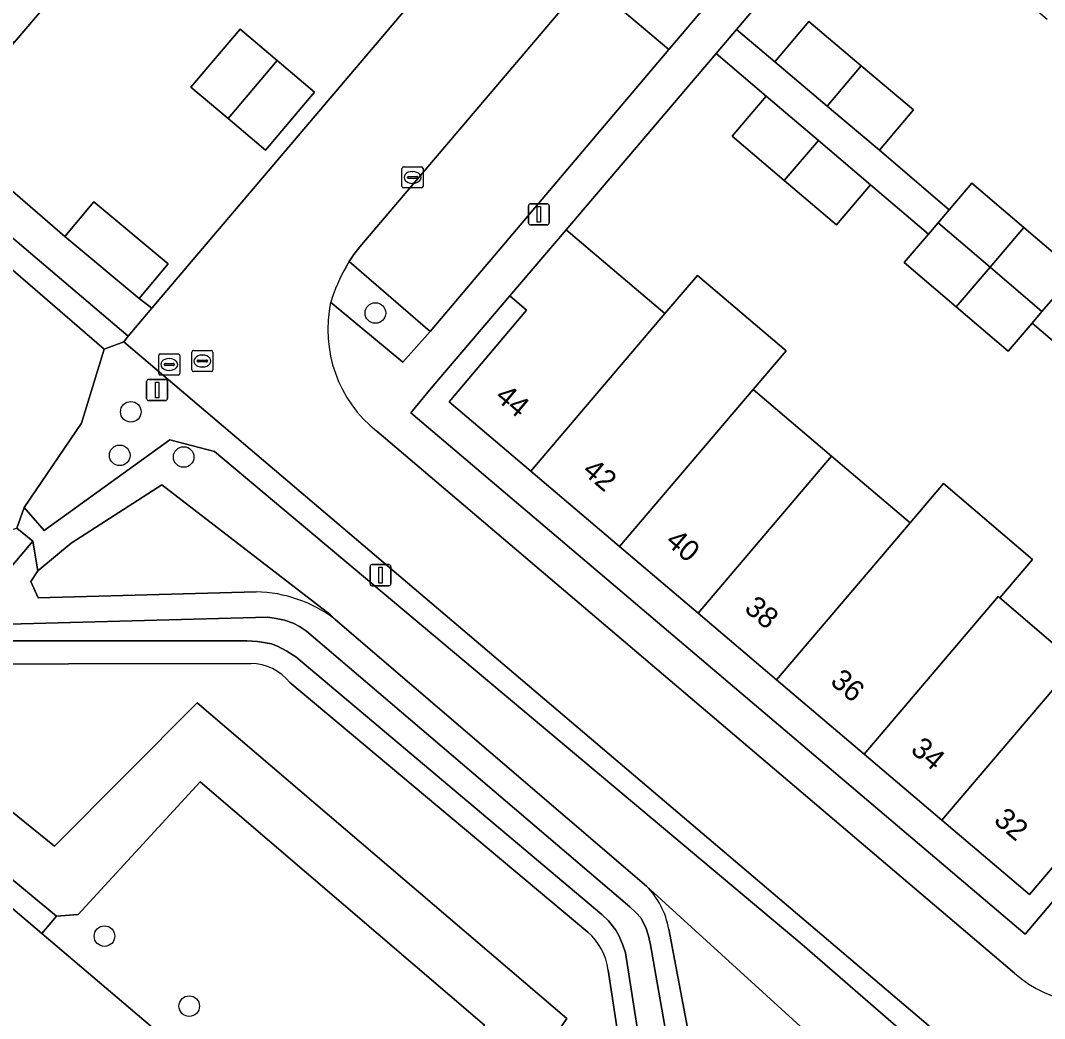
# Model space of a CAD drawing. Extents: x 156412 to 157779, y 382335 to 383768.
# Drawn here: x 157207.52 to 157256.13, y 382880.88 to 382928.26 of the extents above; entities that cross this region are included whole.
import ezdxf

# ---------------------------------------------------------------- set-up
doc = ezdxf.new("R2010")
doc.units = 0
for name, color, linetype in [('IMGEO_Berm_groen', 7, 'Continuous'), ('IMGEO_Boom', 7, 'Continuous'), ('IMGEO_Erf', 7, 'Continuous'), ('IMGEO_Groenvoorziening', 7, 'Continuous'), ('IMGEO_Kolk', 7, 'Continuous'), ('IMGEO_Lichtmast', 7, 'Continuous'), ('IMGEO_Muur', 7, 'Continuous'), ('IMGEO_Oever', 7, 'Continuous'), ('IMGEO_Pand', 7, 'Continuous'), ('IMGEO_Pand_nummerreeks', 7, 'Continuous'), ('IMGEO_Parkeervlak_open', 7, 'Continuous'), ('IMGEO_Rijbaan_lokaal_open', 7, 'Continuous'), ('IMGEO_Rioolput', 7, 'Continuous'), ('IMGEO_Voetpad_open', 7, 'Continuous'), ('IMGEO_Waterloop', 7, 'Continuous')]:
    doc.layers.add(name, color=color, linetype=linetype)

msp = doc.modelspace()

# ---------------------------------------------------------------- linework, layer by layer
at = {"layer": 'IMGEO_Berm_groen'}
for points in [[(157174.802, 382924.068), (157179.309, 382929.095), (157184.574, 382933.722), (157186.859, 382933.378), (157189.983, 382931.438), (157194.17, 382928.209), (157194.537, 382927.303), (157211.493, 382912.661), (157212.434, 382913.008), (157212.634, 382913.276), (157193.439, 382929.593)], [(157222.247, 382914.886), (157225.678, 382912.04), (157226.975, 382913.499), (157223.124, 382916.811)], [(157223.124, 382916.811), (157222.98, 382916.567)]]:
    msp.add_lwpolyline(points, dxfattribs=at)
for points in [[(157236.114, 382932.189), (157234.39, 382930.183), (157238.301, 382926.875), (157240.012, 382928.884)], [(157187.578, 382903.665), (157179.64, 382910.701), (157177.304, 382912.907), (157176.247, 382914.626), (157175.718, 382916.649), (157174.622, 382918.727), (157172.176, 382915.841), (157172.261, 382915.768), (157208.543, 382884.923), (157209.238, 382885.74)]]:
    msp.add_lwpolyline(points, close=True, dxfattribs=at)
msp.add_arc((157230.376, 382912.342), 8.517, 150.2604, 162.6204, dxfattribs=at)
at = {"layer": 'IMGEO_Boom'}
for centre in [(157224.371, 382914.371), (157212.762, 382909.682), (157212.235, 382907.614), (157215.271, 382907.535), (157211.512, 382884.793), (157215.534, 382881.469)]:
    msp.add_circle(centre, 0.489, dxfattribs=at)
at = {"layer": 'IMGEO_Erf'}
for points in [[(157234.234, 382957.604), (157229.802, 382952.4), (157225.392, 382947.223), (157224.714, 382947.798), (157221.216, 382943.682), (157223.932, 382941.366), (157220.429, 382937.256), (157217.718, 382939.566), (157214.219, 382935.45), (157210.721, 382931.334), (157207.223, 382927.218), (157203.723, 382923.1), (157209.628, 382918.001), (157210.999, 382919.647), (157214.533, 382916.704), (157213.162, 382915.057), (157213.752, 382914.595), (157251.17, 382958.677)], [(157256.251, 382928.309), (157252.087, 382931.843), (157247.923, 382935.378), (157241.51, 382927.836), (157243.328, 382926.291), (157244.945, 382928.206), (157247.428, 382926.109), (157249.911, 382924.012), (157248.293, 382922.097), (157251.608, 382919.267), (157252.685, 382920.528), (157255.15, 382918.424), (157257.614, 382916.32)], [(157258.426, 382911.439), (157255.544, 382913.896), (157254.399, 382912.555), (157251.935, 382914.659), (157249.471, 382916.763), (157250.621, 382918.111), (157247.873, 382920.455), (157246.251, 382918.55), (157243.777, 382920.657), (157241.302, 382922.763), (157242.924, 382924.669), (157240.538, 382926.692), (157233.421, 382918.323), (157238.101, 382914.34), (157239.652, 382916.156), (157243.868, 382912.573), (157242.303, 382910.741), (157246.026, 382907.577), (157249.749, 382904.412), (157251.338, 382906.283), (157255.552, 382902.664), (157254.001, 382900.845), (157257.537, 382897.831)]]:
    msp.add_lwpolyline(points, dxfattribs=at)
for points in [[(157219.712, 382926.352), (157221.476, 382924.851), (157219.151, 382922.101), (157217.383, 382923.597), (157215.615, 382925.093), (157217.948, 382927.852)], [(157239.686, 382900.119), (157235.962, 382903.282), (157231.745, 382906.863), (157227.87, 382910.153), (157231.546, 382914.512), (157230.752, 382915.179), (157227.019, 382910.804), (157226.053, 382909.632), (157255.207, 382884.887), (157259.896, 382890.421), (157259.107, 382891.111), (157255.416, 382886.761), (157251.259, 382890.291), (157247.565, 382893.428), (157243.411, 382896.956)]]:
    msp.add_lwpolyline(points, close=True, dxfattribs=at)
at = {"layer": 'IMGEO_Groenvoorziening'}
for points in [[(157176.894, 382921.927), (157183.946, 382928.805), (157206.277, 382909.153), (157206.212, 382908.04), (157205.724, 382906.227), (157205.421, 382905), (157205.811, 382903.754), (157207.354, 382904.154), (157207.696, 382905.146), (157210.414, 382909.135), (157211.493, 382912.661), (157194.537, 382927.303)], [(157177.315, 382917.793), (157176.677, 382918.87), (157176.05, 382918.302), (157175.071, 382919.257), (157174.622, 382918.727), (157175.718, 382916.649), (157176.247, 382914.626), (157177.304, 382912.907), (157179.64, 382910.701), (157187.578, 382903.665), (157209.238, 382885.74), (157210.26, 382885.811), (157216.052, 382892.117), (157229.549, 382880.567), (157224.166, 382873.128), (157237.73, 382861.553)], [(157215.914, 382895.862), (157209.139, 382889.061), (157196.447, 382899.313), (157189.277, 382905.615), (157184.04, 382909.888), (157181.169, 382912.553)], [(157240.026, 382861.629), (157253.26, 382876.888), (157244.622, 382884.392), (157216.739, 382907.805), (157214.608, 382908.352), (157208.644, 382904.048), (157207.696, 382905.146), (157207.354, 382904.154), (157208.111, 382903.534), (157208.354, 382902.127), (157209.923, 382903.447), (157214.23, 382906.214), (157222.234, 382900.051), (157222.467, 382899.825), (157237.241, 382887.165), (157249.168, 382876.301), (157241.032, 382865.466), (157241.504, 382865.046), (157240.544, 382863.963), (157239.133, 382864.615), (157237.519, 382865.85), (157228.723, 382874.018), (157233.455, 382880.875), (157215.914, 382895.862)], [(157214.23, 382906.214), (157209.923, 382903.447), (157208.354, 382902.127), (157208.02, 382901.629), (157208.371, 382900.852), (157218.71, 382901.138)], [(157222.467, 382899.825), (157222.234, 382900.051), (157214.23, 382906.214)], [(157196.447, 382899.313), (157209.139, 382889.061), (157215.914, 382895.862), (157233.455, 382880.875), (157228.723, 382874.018), (157237.519, 382865.85), (157239.133, 382864.615)], [(157218.461, 382897.737), (157201.131, 382897.699)], [(157234.451, 382884.983), (157220.311, 382896.828)], [(157238.294, 382885.126), (157241.185, 382869.899), (157241.359, 382867.904), (157241.344, 382866.371), (157241.032, 382865.466), (157249.168, 382876.301), (157237.241, 382887.165)], [(157237.928, 382866.675), (157235.417, 382883.182)]]:
    msp.add_lwpolyline(points, dxfattribs=at)
for points in [[(157212.434, 382913.008), (157211.493, 382912.661), (157210.414, 382909.135), (157207.696, 382905.146), (157208.644, 382904.048), (157214.608, 382908.352), (157216.739, 382907.805), (157244.622, 382884.392), (157253.26, 382876.888), (157253.972, 382877.709)], [(157216.052, 382892.117), (157210.26, 382885.811), (157209.238, 382885.74), (157208.543, 382884.923), (157223.592, 382872.129), (157224.166, 382873.128), (157229.549, 382880.567)]]:
    msp.add_lwpolyline(points, close=True, dxfattribs=at)
for centre, radius, start, end in [((157218.557, 382894.669), 6.471, 52.8259, 88.647), ((157218.426, 382895.329), 2.408, 38.4915, 89.174), ((157234.496, 382884.456), 3.857, 10.0058, 44.6205), ((157232.525, 382882.791), 2.918, 7.7093, 48.7061)]:
    msp.add_arc(centre, radius, start, end, dxfattribs=at)
at = {"layer": 'IMGEO_Kolk'}
for p, q in [((157225.708, 382921.306), (157226.56, 382921.306)), ((157225.633, 382920.38), (157225.633, 382921.232)), ((157225.892, 382920.8), (157225.892, 382920.812)), ((157225.935, 382920.849), (157226.333, 382920.849)), ((157226.121, 382921.086), (157226.146, 382921.086)), ((157226.376, 382920.812), (157226.376, 382920.8)), ((157226.634, 382921.232), (157226.634, 382920.38)), ((157226.56, 382920.306), (157225.708, 382920.306)), ((157226.33, 382920.763), (157225.932, 382920.763)), ((157226.144, 382920.526), (157226.119, 382920.526))]:
    msp.add_line(p, q, dxfattribs=at)
for points in [[(157225.708, 382921.306), (157226.56, 382921.306)], [(157225.633, 382920.38), (157225.633, 382921.232)], [(157226.634, 382921.232), (157226.634, 382920.38)], [(157226.56, 382920.306), (157225.708, 382920.306)]]:
    msp.add_lwpolyline(points, dxfattribs=at)
for centre, radius, start, end in [((157225.71, 382921.23), 0.0765, 91.552, 178.448), ((157225.71, 382921.23), 0.0765, 91.552, 178.448), ((157226.558, 382921.23), 0.0765, 1.552, 88.448), ((157226.558, 382921.23), 0.0765, 1.552, 88.448), ((157225.932, 382920.809), 0.0403, 85.8775, 175.7526), ((157225.929, 382920.799), 0.0366, 178.938, 274.7102), ((157226.333, 382920.806), 0.043, 264.8664, 352.4533), ((157226.337, 382920.811), 0.0386, 1.7309, 96.639), ((157225.71, 382920.382), 0.0765, 181.552, 268.448), ((157225.71, 382920.382), 0.0765, 181.552, 268.448), ((157226.558, 382920.382), 0.0765, 271.552, 358.448), ((157226.558, 382920.382), 0.0765, 271.552, 358.448)]:
    msp.add_arc(centre, radius, start, end, dxfattribs=at)
for centre, major_axis, ratio, start_param, end_param in [((157226.12, 382920.806), (-0.387, 0.002), 0.722429, 4.712389, 7.853982), ((157226.145, 382920.806), (-0.39, 0.002), 0.717154, 1.570796, 4.712389)]:
    msp.add_ellipse(centre, major_axis=major_axis, ratio=ratio, start_param=start_param, end_param=end_param, dxfattribs=at)
at = {"layer": 'IMGEO_Lichtmast'}
for p, q in [((157231.632, 382918.655), (157231.632, 382919.455)), ((157231.632, 382919.455), (157231.632, 382918.655)), ((157231.732, 382919.555), (157232.522, 382919.555)), ((157232.522, 382919.555), (157231.732, 382919.555)), ((157232.622, 382919.455), (157232.622, 382918.655)), ((157232.622, 382918.655), (157232.622, 382919.455)), ((157232.522, 382918.555), (157231.732, 382918.555)), ((157231.732, 382918.555), (157232.522, 382918.555)), ((157213.514, 382910.318), (157213.514, 382911.118)), ((157213.514, 382911.118), (157213.514, 382910.318)), ((157213.614, 382911.218), (157214.404, 382911.218)), ((157214.404, 382911.218), (157213.614, 382911.218)), ((157214.504, 382911.118), (157214.504, 382910.318)), ((157214.504, 382910.318), (157214.504, 382911.118)), ((157214.404, 382910.218), (157213.614, 382910.218)), ((157213.614, 382910.218), (157214.404, 382910.218)), ((157224.115, 382901.528), (157224.115, 382902.328)), ((157224.115, 382902.328), (157224.115, 382901.528)), ((157224.215, 382902.428), (157225.005, 382902.428)), ((157225.005, 382902.428), (157224.215, 382902.428)), ((157225.105, 382902.328), (157225.105, 382901.528)), ((157225.105, 382901.528), (157225.105, 382902.328)), ((157225.005, 382901.428), (157224.215, 382901.428)), ((157224.215, 382901.428), (157225.005, 382901.428))]:
    msp.add_line(p, q, dxfattribs=at)
for points in [[(157232.052, 382919.43), (157232.202, 382919.43), (157232.202, 382918.68), (157232.052, 382918.68), (157232.052, 382919.43)], [(157213.934, 382911.093), (157214.084, 382911.093), (157214.084, 382910.343), (157213.934, 382910.343), (157213.934, 382911.093)], [(157224.535, 382902.303), (157224.685, 382902.303), (157224.685, 382901.553), (157224.535, 382901.553), (157224.535, 382902.303)]]:
    msp.add_lwpolyline(points, dxfattribs=at)
for centre, start, end in [((157231.732, 382919.455), 90, 180), ((157231.732, 382919.455), 90, 180), ((157232.522, 382919.455), 0, 90), ((157232.522, 382919.455), 360, 90), ((157231.732, 382918.655), 180, 270), ((157231.732, 382918.655), 180, 270), ((157232.522, 382918.655), 270, 0), ((157232.522, 382918.655), 270, 0), ((157213.614, 382911.118), 90, 180), ((157213.614, 382911.118), 90, 180), ((157214.404, 382911.118), 0, 90), ((157214.404, 382911.118), 360, 90), ((157213.614, 382910.318), 180, 270), ((157213.614, 382910.318), 180, 270), ((157214.404, 382910.318), 270, 0), ((157214.404, 382910.318), 270, 0), ((157224.215, 382902.328), 90, 180), ((157224.215, 382902.328), 90, 180), ((157225.005, 382902.328), 0, 90), ((157225.005, 382902.328), 360, 90), ((157224.215, 382901.528), 180, 270), ((157224.215, 382901.528), 180, 270), ((157225.005, 382901.528), 270, 0), ((157225.005, 382901.528), 270, 0)]:
    msp.add_arc(centre, 0.1, start, end, dxfattribs=at)
at = {"layer": 'IMGEO_Muur'}
msp.add_lwpolyline([(157203.723, 382923.1), (157209.628, 382918.001)], dxfattribs=at)
at = {"layer": 'IMGEO_Oever'}
for points in [[(157238.807, 382867.584), (157236.24, 382883.996), (157236.1, 382884.415), (157235.932, 382884.817), (157235.786, 382885.074), (157235.427, 382885.513), (157235.112, 382885.822), (157220.601, 382898.055), (157220.172, 382898.323), (157219.731, 382898.554), (157219.433, 382898.665), (157218.775, 382898.782), (157218.271, 382898.812), (157206.681, 382898.812), (157205.278, 382898.701), (157203.689, 382898.585), (157202.399, 382898.515), (157200.949, 382898.545), (157198.979, 382899.013), (157198.295, 382899.374), (157197.119, 382900.192), (157181.075, 382914.38), (157179.762, 382916.177), (157178.392, 382918.816)], [(157218.71, 382901.138), (157208.371, 382900.852), (157208.02, 382901.629), (157208.354, 382902.127), (157208.111, 382903.534), (157206.736, 382901.917)], [(157206.377, 382899.577), (157219.261, 382899.929), (157219.659, 382899.873), (157220.049, 382899.796), (157220.47, 382899.651), (157220.766, 382899.49), (157221.097, 382899.269), (157236.44, 382886.18), (157236.755, 382885.894), (157236.964, 382885.654), (157237.202, 382885.206), (157237.329, 382884.8), (157237.427, 382884.376), (157240.361, 382867.756)], [(157237.241, 382887.165), (157222.467, 382899.825)], [(157201.131, 382897.699), (157218.461, 382897.737)], [(157220.311, 382896.828), (157234.451, 382884.983)], [(157241.185, 382869.899), (157238.294, 382885.126)], [(157235.417, 382883.182), (157237.928, 382866.675)]]:
    msp.add_lwpolyline(points, dxfattribs=at)
for centre, radius, start, end in [((157218.557, 382894.669), 6.471, 52.8259, 88.647), ((157218.426, 382895.329), 2.408, 38.4915, 89.174), ((157234.496, 382884.456), 3.857, 10.0058, 44.6205), ((157232.525, 382882.791), 2.918, 7.7093, 48.7061)]:
    msp.add_arc(centre, radius, start, end, dxfattribs=at)
at = {"layer": 'IMGEO_Pand'}
for points in [[(157210.721, 382931.334), (157201.692, 382939.028), (157198.197, 382934.91), (157207.223, 382927.218)], [(157244.945, 382928.206), (157243.328, 382926.291), (157245.811, 382924.194), (157247.428, 382926.109)], [(157219.712, 382926.352), (157217.948, 382927.852), (157215.615, 382925.093), (157217.383, 382923.597)], [(157219.712, 382926.352), (157217.383, 382923.597), (157219.151, 382922.101), (157221.476, 382924.851)], [(157247.428, 382926.109), (157245.811, 382924.194), (157248.293, 382922.097), (157249.911, 382924.012)], [(157242.924, 382924.669), (157241.302, 382922.763), (157243.777, 382920.657), (157245.399, 382922.562)], [(157245.399, 382922.562), (157243.777, 382920.657), (157246.251, 382918.55), (157247.873, 382920.455)], [(157252.685, 382920.528), (157251.608, 382919.267), (157251.078, 382918.646), (157253.542, 382916.542), (157255.15, 382918.424)], [(157213.162, 382915.057), (157214.533, 382916.704), (157210.999, 382919.647), (157209.628, 382918.001)], [(157251.078, 382918.646), (157250.621, 382918.111), (157249.471, 382916.763), (157251.935, 382914.659), (157253.542, 382916.542)], [(157255.15, 382918.424), (157253.542, 382916.542), (157256.007, 382914.438), (157256.537, 382915.059), (157257.614, 382916.32)], [(157233.421, 382918.323), (157230.752, 382915.179), (157231.546, 382914.512), (157227.87, 382910.153), (157231.745, 382906.863), (157238.101, 382914.34)], [(157253.542, 382916.542), (157251.935, 382914.659), (157254.399, 382912.555), (157255.544, 382913.896), (157256.007, 382914.438)], [(157238.101, 382914.34), (157231.745, 382906.863), (157235.962, 382903.282), (157242.303, 382910.741), (157243.868, 382912.573), (157239.652, 382916.156)], [(157242.303, 382910.741), (157235.962, 382903.282), (157239.686, 382900.119), (157246.026, 382907.577)], [(157246.026, 382907.577), (157239.686, 382900.119), (157243.411, 382896.956), (157249.749, 382904.412)], [(157251.338, 382906.283), (157249.749, 382904.412), (157243.411, 382896.956), (157247.565, 382893.428), (157253.925, 382900.91), (157254.001, 382900.845), (157255.552, 382902.664)], [(157254.001, 382900.845), (157253.925, 382900.91), (157247.565, 382893.428), (157251.259, 382890.291), (157257.613, 382897.766), (157257.537, 382897.831)], [(157259.097, 382899.663), (157257.537, 382897.831), (157257.613, 382897.766), (157251.259, 382890.291), (157255.416, 382886.761), (157259.107, 382891.111), (157259.896, 382890.421), (157262.571, 382893.56), (157261.766, 382894.246), (157263.32, 382896.07)]]:
    msp.add_lwpolyline(points, close=True, dxfattribs=at)
at = {"layer": 'IMGEO_Parkeervlak_open'}
msp.add_lwpolyline([(157238.301, 382926.875), (157234.39, 382930.183), (157223.634, 382917.519), (157223.35, 382917.144), (157223.124, 382916.811), (157226.975, 382913.499)], close=True, dxfattribs=at)
at = {"layer": 'IMGEO_Rijbaan_lokaal_open'}
msp.add_lwpolyline([(157251.17, 382958.677), (157213.752, 382914.595), (157212.634, 382913.276), (157212.434, 382913.008), (157253.972, 382877.709), (157254.941, 382876.885), (157260.95, 382871.751), (157264.321, 382875.731), (157265.393, 382876.998), (157294.776, 382911.748), (157295.844, 382913.011), (157296.294, 382913.532), (157299.524, 382917.396), (157289.585, 382925.825), (157282.583, 382931.763), (157265.218, 382946.505), (157261.805, 382949.403), (157261.494, 382949.64), (157257.731, 382952.919), (157257.728, 382952.922)], close=True, dxfattribs=at)
for points in [[(157222.98, 382916.567), (157223.124, 382916.811), (157223.35, 382917.144), (157223.634, 382917.519), (157234.39, 382930.183), (157236.114, 382932.189), (157248.775, 382947.071), (157249.061, 382947.418)], [(157238.417, 382852.03), (157246.097, 382845.305), (157247.234, 382846.636), (157249.961, 382849.711), (157223.592, 382872.129), (157208.543, 382884.923), (157172.261, 382915.768)], [(157254.701, 382883.029), (157224.436, 382908.759)]]:
    msp.add_lwpolyline(points, dxfattribs=at)
for centre, radius, start, end in [((157230.376, 382912.342), 8.517, 150.2604, 162.6204), ((157228.297, 382913.593), 6.187, 167.9355, 231.3852), ((157258.656, 382887.589), 6.037, 229.0639, 292.5689)]:
    msp.add_arc(centre, radius, start, end, dxfattribs=at)
at = {"layer": 'IMGEO_Rioolput'}
for p, q in [((157215.657, 382911.667), (157215.657, 382912.519)), ((157215.732, 382912.593), (157216.584, 382912.593)), ((157216.658, 382912.519), (157216.658, 382911.667)), ((157214.087, 382911.501), (157214.087, 382912.353)), ((157214.162, 382912.427), (157215.014, 382912.427)), ((157214.575, 382912.207), (157214.6, 382912.207)), ((157215.088, 382912.353), (157215.088, 382911.501)), ((157215.916, 382912.087), (157215.916, 382912.099)), ((157216.354, 382912.05), (157215.956, 382912.05)), ((157215.959, 382912.136), (157216.357, 382912.136)), ((157216.145, 382912.373), (157216.17, 382912.373)), ((157216.4, 382912.099), (157216.4, 382912.087)), ((157214.346, 382911.921), (157214.346, 382911.933)), ((157214.784, 382911.884), (157214.386, 382911.884)), ((157214.389, 382911.97), (157214.787, 382911.97)), ((157214.598, 382911.647), (157214.573, 382911.647)), ((157214.83, 382911.933), (157214.83, 382911.921)), ((157216.584, 382911.593), (157215.732, 382911.593)), ((157216.168, 382911.813), (157216.143, 382911.813)), ((157215.014, 382911.427), (157214.162, 382911.427))]:
    msp.add_line(p, q, dxfattribs=at)
for points in [[(157215.657, 382911.667), (157215.657, 382912.519)], [(157215.732, 382912.593), (157216.584, 382912.593)], [(157216.658, 382912.519), (157216.658, 382911.667)], [(157214.087, 382911.501), (157214.087, 382912.353)], [(157214.162, 382912.427), (157215.014, 382912.427)], [(157215.088, 382912.353), (157215.088, 382911.501)], [(157216.584, 382911.593), (157215.732, 382911.593)], [(157215.014, 382911.427), (157214.162, 382911.427)]]:
    msp.add_lwpolyline(points, dxfattribs=at)
for centre, radius, start, end in [((157215.734, 382912.517), 0.0765, 91.552, 178.448), ((157215.734, 382912.517), 0.0765, 91.552, 178.448), ((157216.582, 382912.517), 0.0765, 1.552, 88.448), ((157216.582, 382912.517), 0.0765, 1.552, 88.448), ((157214.164, 382912.351), 0.0765, 91.552, 178.448), ((157214.164, 382912.351), 0.0765, 91.552, 178.448), ((157215.012, 382912.351), 0.0765, 1.552, 88.448), ((157215.012, 382912.351), 0.0765, 1.552, 88.448), ((157215.956, 382912.096), 0.0403, 85.8775, 175.7526), ((157215.953, 382912.086), 0.0366, 178.938, 274.7102), ((157216.357, 382912.093), 0.043, 264.8664, 352.4533), ((157216.361, 382912.098), 0.0386, 1.7309, 96.639), ((157214.386, 382911.93), 0.0403, 85.8775, 175.7526), ((157214.383, 382911.92), 0.0366, 178.938, 274.7102), ((157214.787, 382911.927), 0.043, 264.8664, 352.4533), ((157214.791, 382911.932), 0.0386, 1.7309, 96.639), ((157215.734, 382911.669), 0.0765, 181.552, 268.448), ((157215.734, 382911.669), 0.0765, 181.552, 268.448), ((157216.582, 382911.669), 0.0765, 271.552, 358.448), ((157216.582, 382911.669), 0.0765, 271.552, 358.448), ((157214.164, 382911.503), 0.0765, 181.552, 268.448), ((157214.164, 382911.503), 0.0765, 181.552, 268.448), ((157215.012, 382911.503), 0.0765, 271.552, 358.448), ((157215.012, 382911.503), 0.0765, 271.552, 358.448)]:
    msp.add_arc(centre, radius, start, end, dxfattribs=at)
for centre, major_axis, ratio, start_param, end_param in [((157214.574, 382911.927), (-0.387, 0.002), 0.722429, 4.712389, 7.853982), ((157214.599, 382911.927), (-0.39, 0.002), 0.717154, 1.570796, 4.712389), ((157216.144, 382912.093), (-0.387, 0.002), 0.722429, 4.712389, 7.853982), ((157216.169, 382912.093), (-0.39, 0.002), 0.717154, 1.570796, 4.712389)]:
    msp.add_ellipse(centre, major_axis=major_axis, ratio=ratio, start_param=start_param, end_param=end_param, dxfattribs=at)
at = {"layer": 'IMGEO_Voetpad_open'}
for points in [[(157221.902, 382985.443), (157229.996, 382978.542), (157205.003, 382949.122), (157190.546, 382932.065), (157193.439, 382929.593), (157212.634, 382913.276), (157213.752, 382914.595), (157213.162, 382915.057), (157209.628, 382918.001), (157203.723, 382923.1), (157194.701, 382930.792), (157192.966, 382932.275), (157231.26, 382977.47)], [(157250.838, 382948.527), (157254.247, 382945.619), (157252.929, 382944.159), (157240.012, 382928.884), (157238.301, 382926.875), (157226.975, 382913.499), (157225.678, 382912.04), (157222.247, 382914.886)], [(157224.436, 382908.759), (157254.701, 382883.029)]]:
    msp.add_lwpolyline(points, dxfattribs=at)
for points in [[(157241.51, 382927.836), (157247.923, 382935.378), (157255.642, 382944.46), (157256.655, 382945.661), (157285.834, 382920.9), (157284.778, 382919.692), (157277.07, 382910.636), (157270.661, 382903.088), (157269.682, 382901.934), (157262.571, 382893.56), (157259.896, 382890.421), (157255.207, 382884.887), (157226.053, 382909.632), (157227.019, 382910.804), (157230.752, 382915.179), (157233.421, 382918.323), (157240.538, 382926.692)], [(157248.293, 382922.097), (157245.811, 382924.194), (157243.328, 382926.291), (157241.51, 382927.836), (157240.538, 382926.692), (157242.924, 382924.669), (157245.399, 382922.562), (157247.873, 382920.455), (157250.621, 382918.111), (157251.078, 382918.646), (157251.608, 382919.267)], [(157256.537, 382915.059), (157256.007, 382914.438), (157255.544, 382913.896), (157258.426, 382911.439), (157260.921, 382909.359), (157263.415, 382907.279), (157264.808, 382906.059), (157267.289, 382903.968), (157269.682, 382901.934), (157270.661, 382903.088), (157268.861, 382904.628), (157266.381, 382906.72), (157264.735, 382908.109), (157262.253, 382910.202), (157259.771, 382912.296)]]:
    msp.add_lwpolyline(points, close=True, dxfattribs=at)
for centre, radius, start, end in [((157228.297, 382913.593), 6.187, 167.9355, 231.3852), ((157258.656, 382887.589), 6.037, 229.0639, 292.5689)]:
    msp.add_arc(centre, radius, start, end, dxfattribs=at)
at = {"layer": 'IMGEO_Waterloop'}
for points in [[(157206.736, 382901.917), (157208.111, 382903.534), (157207.354, 382904.154)], [(157240.361, 382867.756), (157237.427, 382884.376), (157237.329, 382884.8), (157237.202, 382885.206), (157236.964, 382885.654), (157236.755, 382885.894), (157236.44, 382886.18), (157221.097, 382899.269), (157220.766, 382899.49), (157220.47, 382899.651), (157220.049, 382899.796), (157219.659, 382899.873), (157219.261, 382899.929), (157206.377, 382899.577)], [(157206.681, 382898.812), (157218.271, 382898.812), (157218.775, 382898.782), (157219.433, 382898.665), (157219.731, 382898.554), (157220.172, 382898.323), (157220.601, 382898.055), (157235.112, 382885.822), (157235.427, 382885.513), (157235.786, 382885.074), (157235.932, 382884.817), (157236.1, 382884.415), (157236.24, 382883.996), (157238.807, 382867.584)]]:
    msp.add_lwpolyline(points, dxfattribs=at)

# ---------------------------------------------------------------- texts
at = {"layer": 'IMGEO_Pand_nummerreeks'}
for s, p in [('44', (157229.999, 382910.312)), ('42', (157234.141, 382906.795)), ('40', (157238.088, 382903.443)), ('38', (157241.828, 382900.268)), ('36', (157245.909, 382896.802)), ('34', (157249.724, 382893.562)), ('32', (157253.668, 382890.213))]:
    msp.add_text(s, height=1, rotation=319.6638, dxfattribs=at).set_placement(p)

doc.saveas('drawing.dxf')
